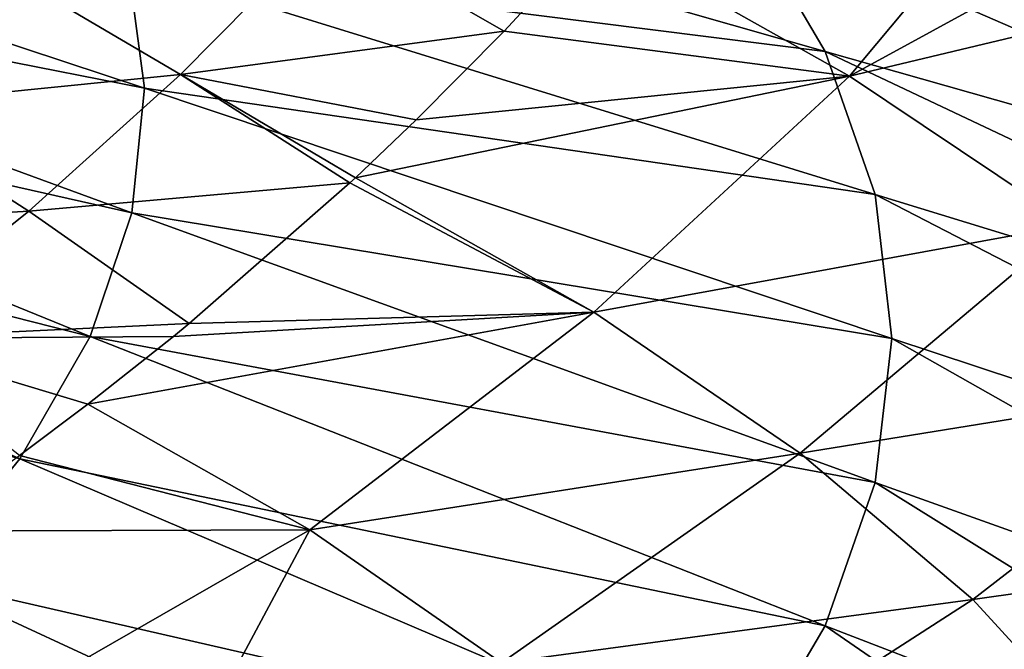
# Model space of a CAD drawing. Header units: metres. Extents: x -90 to 304, y -90 to 74.
# Tile 556 of 570: x 285 to 295, y 12 to 18. Entities that reach past the tile are written whole.
import ezdxf

# ---------------------------------------------------------------- set-up
doc = ezdxf.new("R2010")
doc.units = ezdxf.units.M
doc.layers.add('solid_21662050_350', color=7, linetype='CONTINUOUS')

msp = doc.modelspace()

# ---------------------------------------------------------------- linework, layer by layer
at = {"layer": 'solid_21662050_350'}
for points in [[(290.851196, 20.648573, 167.669754), (298.69873, 17.51515, 167.828232), (297.297302, 19.075994, 163.492813)], [(290.851196, 20.648573, 167.669754), (291.991211, 19.279968, 171.473068), (298.69873, 17.51515, 167.828232)], [(295.173798, 20.183851, 151.450928), (293.050903, 17.642303, 152.769867), (290.535553, 19.055853, 148.870117)], [(295.173798, 20.183851, 151.450928), (296.351654, 19.445492, 153.485458), (293.050903, 17.642303, 152.769867)], [(278.555084, 20.016623, 183.315598), (286.091095, 17.5233, 183.8573), (285.929596, 18.751837, 180.443161)], [(278.555084, 20.016623, 183.315598), (278.573395, 19.007257, 186.112503), (286.091095, 17.5233, 183.8573)], [(285.48291, 19.972301, 177.051468), (292.810516, 17.885324, 175.348694), (291.991211, 19.279968, 171.473068)], [(285.48291, 19.972301, 177.051468), (285.929596, 18.751837, 180.443161), (292.810516, 17.885324, 175.348694)], [(296.351654, 19.445492, 153.485458), (297.444214, 18.692951, 155.559814), (293.050903, 17.642303, 152.769867)], [(291.991211, 19.279968, 171.473068), (299.730255, 15.921564, 172.254578), (298.69873, 17.51515, 167.828232)], [(291.991211, 19.279968, 171.473068), (292.810516, 17.885324, 175.348694), (299.730255, 15.921564, 172.254578)], [(286.448486, 17.658682, 147.7034), (284.756042, 18.653606, 145.266556), (287.873169, 19.100111, 146.83374)], [(286.448486, 17.658682, 147.7034), (287.873169, 19.100111, 146.83374), (289.641724, 18.085627, 149.426483)], [(287.873169, 19.100111, 146.83374), (290.535553, 19.055853, 148.870117), (289.641724, 18.085627, 149.426483)], [(289.641724, 18.085627, 149.426483), (290.535553, 19.055853, 148.870117), (293.050903, 17.642303, 152.769867)], [(278.573395, 19.007257, 186.112503), (278.353149, 18.00705, 188.892349), (285.96637, 16.294323, 187.272644)], [(278.573395, 19.007257, 186.112503), (285.96637, 16.294323, 187.272644), (286.091095, 17.5233, 183.8573)], [(285.929596, 18.751837, 180.443161), (293.304016, 16.473249, 179.272736), (292.810516, 17.885324, 175.348694)], [(285.929596, 18.751837, 180.443161), (286.091095, 17.5233, 183.8573), (293.304016, 16.473249, 179.272736)], [(297.444214, 18.692951, 155.559814), (295.241486, 16.174944, 156.845612), (293.050903, 17.642303, 152.769867)], [(283.336761, 17.345314, 146.093918), (284.756042, 18.653606, 145.266556), (286.448486, 17.658682, 147.7034)], [(286.448486, 17.658682, 147.7034), (289.641724, 18.085627, 149.426483), (288.77301, 17.21003, 149.949661)], [(288.77301, 17.21003, 149.949661), (289.641724, 18.085627, 149.426483), (293.050903, 17.642303, 152.769867)], [(278.353149, 18.00705, 188.892349), (277.906982, 17.015568, 191.647949), (285.556274, 15.072536, 190.66803)], [(278.353149, 18.00705, 188.892349), (285.556274, 15.072536, 190.66803), (285.96637, 16.294323, 187.272644)], [(292.810516, 17.885324, 175.348694), (300.385345, 14.305283, 176.743973), (299.730255, 15.921564, 172.254578)], [(292.810516, 17.885324, 175.348694), (293.304016, 16.473249, 179.272736), (300.385345, 14.305283, 176.743973)], [(284.952209, 16.311073, 148.565414), (283.336761, 17.345314, 146.093918), (286.448486, 17.658682, 147.7034)], [(284.952209, 16.311073, 148.565414), (286.448486, 17.658682, 147.7034), (288.119629, 16.589426, 150.332687)], [(286.448486, 17.658682, 147.7034), (288.174164, 16.640045, 150.301071), (288.119629, 16.589426, 150.332687)], [(286.448486, 17.658682, 147.7034), (288.77301, 17.21003, 149.949661), (288.174164, 16.640045, 150.301071)], [(293.050903, 17.642303, 152.769867), (290.526276, 15.313225, 153.990326), (288.174164, 16.640045, 150.301071)], [(288.77301, 17.21003, 149.949661), (293.050903, 17.642303, 152.769867), (288.174164, 16.640045, 150.301071)], [(293.050903, 17.642303, 152.769867), (295.241486, 16.174944, 156.845612), (290.526276, 15.313225, 153.990326)], [(286.091095, 17.5233, 183.8573), (285.96637, 16.294323, 187.272644), (293.468689, 15.052457, 183.220993)], [(286.091095, 17.5233, 183.8573), (293.468689, 15.052457, 183.220993), (293.304016, 16.473249, 179.272736)], [(281.851288, 16.125895, 146.900711), (283.336761, 17.345314, 146.093918), (284.952209, 16.311073, 148.565414)], [(277.906982, 17.015568, 191.647949), (277.237579, 16.038656, 194.363098), (284.863373, 13.865532, 194.022339)], [(277.906982, 17.015568, 191.647949), (284.863373, 13.865532, 194.022339), (285.556274, 15.072536, 190.66803)], [(288.119629, 16.589426, 150.332687), (288.174164, 16.640045, 150.301071), (290.526276, 15.313225, 153.990326)], [(284.952209, 16.311073, 148.565414), (288.119629, 16.589426, 150.332687), (286.53183, 15.201401, 151.222992)], [(286.53183, 15.201401, 151.222992), (288.119629, 16.589426, 150.332687), (290.526276, 15.313225, 153.990326)], [(293.304016, 16.473249, 179.272736), (300.659882, 12.676492, 181.268112), (300.385345, 14.305283, 176.743973)], [(293.304016, 16.473249, 179.272736), (293.468689, 15.052457, 183.220993), (300.659882, 12.676492, 181.268112)], [(283.383179, 15.052685, 149.407104), (281.851288, 16.125895, 146.900711), (284.952209, 16.311073, 148.565414)], [(283.383179, 15.052685, 149.407104), (284.952209, 16.311073, 148.565414), (286.53183, 15.201401, 151.222992)], [(285.96637, 16.294323, 187.272644), (285.556274, 15.072536, 190.66803), (293.303589, 13.631715, 187.169113)], [(285.96637, 16.294323, 187.272644), (293.303589, 13.631715, 187.169113), (293.468689, 15.052457, 183.220993)], [(295.241486, 16.174944, 156.845612), (292.562866, 13.92179, 157.855194), (290.526276, 15.313225, 153.990326)], [(295.241486, 16.174944, 156.845612), (297.079041, 14.653005, 161.072968), (292.562866, 13.92179, 157.855194)], [(277.237579, 16.038656, 194.363098), (283.891937, 12.680805, 197.314789), (284.863373, 13.865532, 194.022339)], [(290.526276, 15.313225, 153.990326), (287.724823, 13.164693, 155.216949), (285.532104, 14.404843, 151.752838)], [(286.377869, 15.075009, 151.306229), (290.526276, 15.313225, 153.990326), (285.532104, 14.404843, 151.752838)], [(286.377869, 15.075009, 151.306229), (286.53183, 15.201401, 151.222992), (290.526276, 15.313225, 153.990326)], [(290.526276, 15.313225, 153.990326), (292.562866, 13.92179, 157.855194), (287.724823, 13.164693, 155.216949)], [(283.383179, 15.052685, 149.407104), (286.53183, 15.201401, 151.222992), (286.377869, 15.075009, 151.306229)], [(283.383179, 15.052685, 149.407104), (286.377869, 15.075009, 151.306229), (285.532104, 14.404843, 151.752838)], [(285.556274, 15.072536, 190.66803), (284.863373, 13.865532, 194.022339), (292.809723, 12.21979, 191.092743)], [(285.556274, 15.072536, 190.66803), (292.809723, 12.21979, 191.092743), (293.303589, 13.631715, 187.169113)], [(283.383179, 15.052685, 149.407104), (285.532104, 14.404843, 151.752838), (284.858276, 13.898256, 152.096008)], [(293.468689, 15.052457, 183.220993), (293.303589, 13.631715, 187.169113), (300.552155, 11.045457, 185.798492)], [(293.468689, 15.052457, 183.220993), (300.552155, 11.045457, 185.798492), (300.659882, 12.676492, 181.268112)], [(297.079041, 14.653005, 161.072968), (294.266174, 12.479877, 161.86026), (292.562866, 13.92179, 157.855194)], [(297.079041, 14.653005, 161.072968), (298.551849, 13.086209, 165.424911), (294.266174, 12.479877, 161.86026)], [(284.858276, 13.898256, 152.096008), (285.532104, 14.404843, 151.752838), (287.724823, 13.164693, 155.216949)], [(283.809357, 13.154401, 152.607269), (284.858276, 13.898256, 152.096008), (287.724823, 13.164693, 155.216949)], [(292.562866, 13.92179, 157.855194), (289.615784, 11.854457, 158.856262), (287.724823, 13.164693, 155.216949)], [(292.562866, 13.92179, 157.855194), (294.266174, 12.479877, 161.86026), (289.615784, 11.854457, 158.856262)], [(284.863373, 13.865532, 194.022339), (283.891937, 12.680805, 197.314789), (291.990173, 10.825394, 194.967697)], [(284.863373, 13.865532, 194.022339), (291.990173, 10.825394, 194.967697), (292.809723, 12.21979, 191.092743)], [(293.303589, 13.631715, 187.169113), (292.809723, 12.21979, 191.092743), (300.062805, 9.422457, 190.306549)], [(293.303589, 13.631715, 187.169113), (300.062805, 9.422457, 190.306549), (300.552155, 11.045457, 185.798492)], [(284.49054, 11.311457, 156.106537), (283.809357, 13.154401, 152.607269), (287.724823, 13.164693, 155.216949)], [(286.135315, 10.195149, 159.207199), (284.49054, 11.311457, 156.106537), (287.724823, 13.164693, 155.216949)], [(286.135315, 10.195149, 159.207199), (287.724823, 13.164693, 155.216949), (289.615784, 11.854457, 158.856262)], [(298.551849, 13.086209, 165.424911), (295.625427, 10.996627, 165.980148), (294.266174, 12.479877, 161.86026)], [(283.891937, 12.680805, 197.314789), (282.648102, 11.525713, 200.524902), (290.849976, 9.457129, 198.77005)], [(283.891937, 12.680805, 197.314789), (290.849976, 9.457129, 198.77005), (291.990173, 10.825394, 194.967697)], [(294.266174, 12.479877, 161.86026), (291.193878, 10.497527, 162.62529), (289.615784, 11.854457, 158.856262)], [(294.266174, 12.479877, 161.86026), (295.625427, 10.996627, 165.980148), (291.193878, 10.497527, 162.62529)], [(292.809723, 12.21979, 191.092743), (291.990173, 10.825394, 194.967697), (299.194946, 7.817719, 194.76387)], [(292.809723, 12.21979, 191.092743), (299.194946, 7.817719, 194.76387), (300.062805, 9.422457, 190.306549)]]:
    msp.add_3dface(points, dxfattribs=at)

doc.saveas('drawing.dxf')
